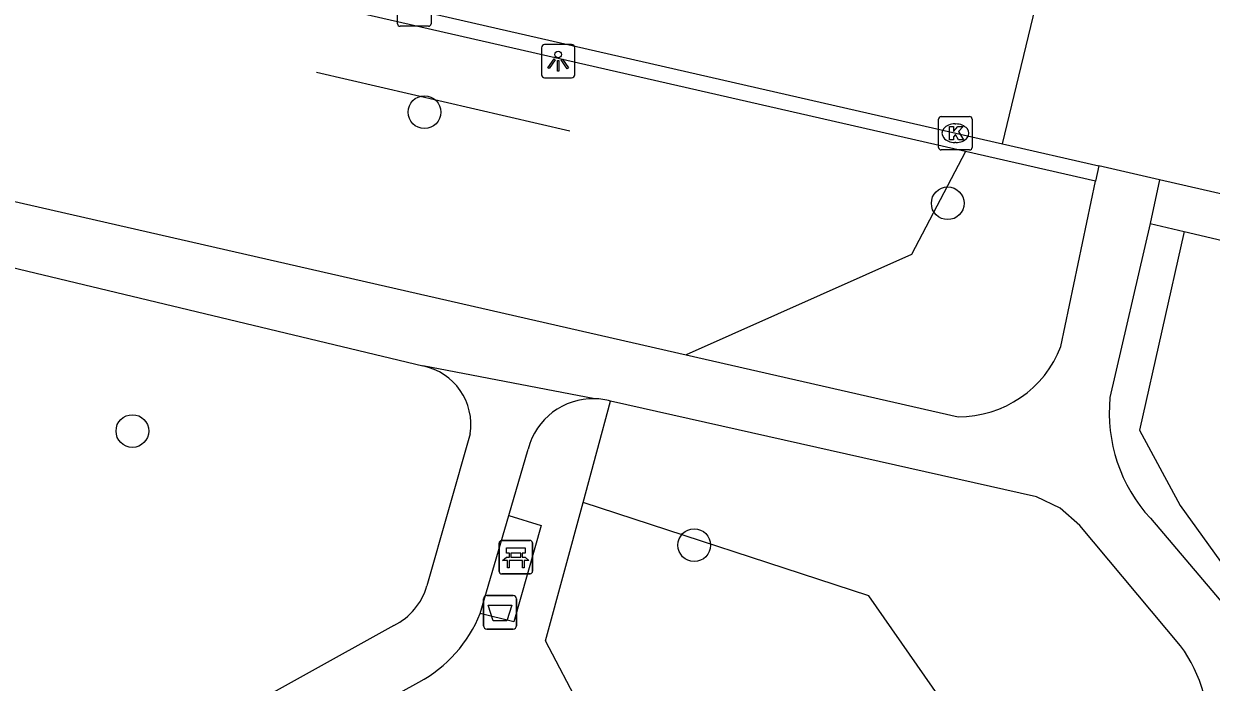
# Model space of a CAD drawing. Extents: x 159628 to 160723, y 388176 to 389416.
# Drawn here: x 160260.57 to 160296.11, y 388547.31 to 388567.02 of the extents above; entities that cross this region are included whole.
import ezdxf

# ---------------------------------------------------------------- set-up
doc = ezdxf.new("R2010")
doc.units = 0
for name, color, linetype in [('IMGEO_Afvalbak', 7, 'Continuous'), ('IMGEO_Bank', 7, 'Continuous'), ('IMGEO_Boom', 7, 'Continuous'), ('IMGEO_Groenvoorziening', 7, 'Continuous'), ('IMGEO_Haag', 7, 'Continuous'), ('IMGEO_Hek', 7, 'Continuous'), ('IMGEO_Kolk', 7, 'Continuous'), ('IMGEO_Lichtpunt', 7, 'Continuous'), ('IMGEO_Rijbaan_lokaal_open', 7, 'Continuous'), ('IMGEO_Voetpad_halfverhard', 7, 'Continuous'), ('IMGEO_Voetpad_open', 7, 'Continuous')]:
    doc.layers.add(name, color=color, linetype=linetype)

msp = doc.modelspace()

# ---------------------------------------------------------------- linework, layer by layer
at = {"layer": 'IMGEO_Afvalbak'}
for p, q in [((160274.331, 388548.999), (160274.331, 388549.799)), ((160274.331, 388549.799), (160274.331, 388548.999)), ((160274.431, 388549.899), (160275.221, 388549.899)), ((160275.221, 388549.899), (160274.431, 388549.899)), ((160275.321, 388549.799), (160275.321, 388548.999)), ((160275.321, 388548.999), (160275.321, 388549.799)), ((160275.221, 388548.899), (160274.431, 388548.899)), ((160274.431, 388548.899), (160275.221, 388548.899))]:
    msp.add_line(p, q, dxfattribs=at)
msp.add_lwpolyline([(160274.474, 388549.613), (160275.178, 388549.613), (160275.029, 388549.143), (160274.623, 388549.143), (160274.474, 388549.613)], dxfattribs=at)
for centre, start, end in [((160274.431, 388549.799), 90, 180), ((160274.431, 388549.799), 90, 180), ((160275.221, 388549.799), 0, 90), ((160275.221, 388549.799), 360, 90), ((160274.431, 388548.999), 180, 270), ((160274.431, 388548.999), 180, 270), ((160275.221, 388548.999), 270, 0), ((160275.221, 388548.999), 270, 0)]:
    msp.add_arc(centre, 0.1, start, end, dxfattribs=at)
at = {"layer": 'IMGEO_Bank'}
for p, q in [((160274.798, 388550.625), (160274.798, 388551.466)), ((160274.798, 388551.466), (160274.798, 388550.625)), ((160274.873, 388551.55), (160275.714, 388551.55)), ((160275.714, 388551.55), (160274.873, 388551.55)), ((160275.798, 388551.475), (160275.798, 388550.634)), ((160275.798, 388550.634), (160275.798, 388551.475)), ((160275.107, 388551.056), (160275.107, 388551.162)), ((160275.151, 388551.162), (160275.151, 388551.056)), ((160275.439, 388551.168), (160275.157, 388551.168)), ((160275.157, 388551.05), (160275.439, 388551.05)), ((160275.445, 388551.056), (160275.445, 388551.162)), ((160275.489, 388551.162), (160275.489, 388551.056)), ((160275.495, 388550.948), (160275.102, 388550.948)), ((160275.723, 388550.55), (160274.882, 388550.55)), ((160274.882, 388550.55), (160275.723, 388550.55))]:
    msp.add_line(p, q, dxfattribs=at)
for points in [[(160275.045, 388550.948), (160274.903, 388550.948), (160275.015, 388551.05), (160275.101, 388551.05)], [(160275.101, 388551.168), (160275.015, 388551.168), (160275.015, 388551.329), (160275.578, 388551.329), (160275.578, 388551.168), (160275.495, 388551.168)], [(160275.495, 388551.05), (160275.578, 388551.05), (160275.69, 388550.948), (160275.551, 388550.948)], [(160275.095, 388550.941), (160275.095, 388550.734), (160275.052, 388550.734), (160275.052, 388550.941)], [(160275.545, 388550.941), (160275.545, 388550.734), (160275.501, 388550.734), (160275.501, 388550.941)]]:
    msp.add_lwpolyline(points, dxfattribs=at)
for centre, radius, start, end in [((160274.876, 388551.472), 0.0779, 92.4484, 184.2845), ((160274.876, 388551.472), 0.0779, 92.4484, 184.2845), ((160275.72, 388551.472), 0.0779, 2.4484, 94.2845), ((160275.72, 388551.472), 0.0779, 2.4484, 94.2845), ((160275.1, 388551.161), 0.00671, 2.8957, 87.1043), ((160275.1, 388551.057), 0.00671, 272.8957, 357.1043), ((160275.157, 388551.161), 0.00671, 92.8957, 177.1043), ((160275.157, 388551.057), 0.00671, 182.8957, 267.1043), ((160275.439, 388551.161), 0.00671, 2.8957, 87.1043), ((160275.439, 388551.057), 0.00671, 272.8957, 357.1043), ((160275.496, 388551.161), 0.00671, 92.8957, 177.1043), ((160275.496, 388551.057), 0.00671, 182.8957, 267.1043), ((160275.045, 388550.941), 0.00671, 2.8957, 87.1043), ((160275.102, 388550.941), 0.00671, 92.8957, 177.1043), ((160275.494, 388550.941), 0.00671, 2.8957, 87.1043), ((160275.551, 388550.941), 0.00671, 92.8957, 177.1043), ((160275.72, 388550.628), 0.0779, 272.4484, 4.2845), ((160275.72, 388550.628), 0.0779, 272.4484, 4.2845), ((160274.876, 388550.628), 0.0779, 182.4484, 274.2845), ((160274.876, 388550.628), 0.0779, 182.4484, 274.2845)]:
    msp.add_arc(centre, radius, start, end, dxfattribs=at)
at = {"layer": 'IMGEO_Boom'}
for centre in [(160272.564, 388564.373), (160288.223, 388561.644), (160263.823, 388554.827), (160280.637, 388551.409)]:
    msp.add_circle(centre, 0.489, dxfattribs=at)
at = {"layer": 'IMGEO_Groenvoorziening'}
for points in [[(160288.754, 388563.2), (160287.143, 388560.112), (160280.392, 388557.111)], [(160277.311, 388552.689), (160278.134, 388555.725)], [(160278.322, 388544.476), (160276.188, 388548.547), (160277.311, 388552.689)], [(160289.215, 388545.08), (160285.858, 388549.896), (160277.311, 388552.689)]]:
    msp.add_lwpolyline(points, dxfattribs=at)
at = {"layer": 'IMGEO_Haag'}
msp.add_lwpolyline([(160295.295, 388560.798), (160293.965, 388554.85), (160295.177, 388552.595), (160296.697, 388550.495), (160297.875, 388549.173), (160300.021, 388548.615), (160299.723, 388547.207), (160297.669, 388547.776)], dxfattribs=at)
at = {"layer": 'IMGEO_Hek'}
for points in [[(160269.332, 388565.575), (160276.915, 388563.818)], [(160295.295, 388560.798), (160293.965, 388554.85), (160295.177, 388552.595), (160296.697, 388550.495), (160297.875, 388549.173), (160300.021, 388548.615)]]:
    msp.add_lwpolyline(points, dxfattribs=at)
at = {"layer": 'IMGEO_Kolk'}
for p, q in [((160271.759, 388567.021), (160271.759, 388567.873)), ((160272.76, 388567.873), (160272.76, 388567.021)), ((160272.686, 388566.947), (160271.834, 388566.947)), ((160287.952, 388563.316), (160287.952, 388564.168)), ((160288.027, 388564.242), (160288.879, 388564.242)), ((160288.953, 388564.168), (160288.953, 388563.316)), ((160288.44, 388564.022), (160288.465, 388564.022)), ((160288.463, 388563.462), (160288.438, 388563.462)), ((160288.879, 388563.242), (160288.027, 388563.242))]:
    msp.add_line(p, q, dxfattribs=at)
for points in [[(160271.759, 388567.021), (160271.759, 388567.873)], [(160272.76, 388567.873), (160272.76, 388567.021)], [(160272.686, 388566.947), (160271.834, 388566.947)], [(160287.952, 388563.316), (160287.952, 388564.168)], [(160288.027, 388564.242), (160288.879, 388564.242)], [(160288.953, 388564.168), (160288.953, 388563.316)], [(160288.273, 388563.942), (160288.396, 388563.942), (160288.396, 388563.791), (160288.526, 388563.942), (160288.69, 388563.942), (160288.544, 388563.791), (160288.697, 388563.542), (160288.545, 388563.542), (160288.46, 388563.706), (160288.396, 388563.639), (160288.396, 388563.542), (160288.273, 388563.542), (160288.273, 388563.942)], [(160288.879, 388563.242), (160288.027, 388563.242)]]:
    msp.add_lwpolyline(points, dxfattribs=at)
for centre, start, end in [((160271.836, 388567.023), 181.552, 268.448), ((160271.836, 388567.023), 181.552, 268.448), ((160272.684, 388567.023), 271.552, 358.448), ((160272.684, 388567.023), 271.552, 358.448), ((160288.029, 388564.166), 91.552, 178.448), ((160288.029, 388564.166), 91.552, 178.448), ((160288.877, 388564.166), 1.552, 88.448), ((160288.877, 388564.166), 1.552, 88.448), ((160288.029, 388563.318), 181.552, 268.448), ((160288.029, 388563.318), 181.552, 268.448), ((160288.877, 388563.318), 271.552, 358.448), ((160288.877, 388563.318), 271.552, 358.448)]:
    msp.add_arc(centre, 0.0765, start, end, dxfattribs=at)
for centre, major_axis, ratio, start_param, end_param in [((160288.439, 388563.742), (-0.387, 0.002), 0.722429, 4.712389, 7.853982), ((160288.464, 388563.742), (-0.39, 0.002), 0.717154, 1.570796, 4.712389)]:
    msp.add_ellipse(centre, major_axis=major_axis, ratio=ratio, start_param=start_param, end_param=end_param, dxfattribs=at)
at = {"layer": 'IMGEO_Lichtpunt'}
for p, q in [((160276.067, 388566.302), (160276.067, 388565.495)), ((160276.067, 388566.302), (160276.067, 388565.495)), ((160276.969, 388566.397), (160276.161, 388566.397)), ((160276.969, 388566.397), (160276.161, 388566.397)), ((160277.063, 388565.495), (160277.063, 388566.302)), ((160277.063, 388565.495), (160277.063, 388566.302)), ((160276.161, 388565.401), (160276.969, 388565.401)), ((160276.161, 388565.401), (160276.969, 388565.401))]:
    msp.add_line(p, q, dxfattribs=at)
for points in [[(160276.441, 388565.966), (160276.48, 388565.938), (160276.292, 388565.676), (160276.254, 388565.703), (160276.441, 388565.966)], [(160276.543, 388565.918), (160276.59, 388565.918), (160276.59, 388565.596), (160276.543, 388565.596), (160276.543, 388565.918)], [(160276.653, 388565.938), (160276.691, 388565.965), (160276.878, 388565.703), (160276.839, 388565.675), (160276.653, 388565.938)]]:
    msp.add_lwpolyline(points, dxfattribs=at)
msp.add_circle((160276.566, 388566.1), 0.0994, dxfattribs=at)
for centre, start, end in [((160276.161, 388566.302), 90, 180), ((160276.161, 388566.302), 90, 180), ((160276.969, 388566.302), 0, 90), ((160276.969, 388566.302), 0, 90), ((160276.161, 388565.495), 180, 270), ((160276.161, 388565.495), 180, 270), ((160276.969, 388565.495), 270, 0), ((160276.969, 388565.495), 270, 360)]:
    msp.add_arc(centre, 0.0946, start, end, dxfattribs=at)
at = {"layer": 'IMGEO_Rijbaan_lokaal_open'}
for points in [[(160213.9, 388580.744), (160214.368, 388580.694), (160289.861, 388563.423)], [(160289.861, 388563.423), (160291.055, 388568.393)], [(160289.861, 388563.423), (160292.746, 388562.763)], [(160294.557, 388562.346), (160292.746, 388562.763)], [(160307.942, 388559.284), (160294.557, 388562.346)]]:
    msp.add_lwpolyline(points, dxfattribs=at)
at = {"layer": 'IMGEO_Voetpad_halfverhard'}
for points in [[(160291.612, 388557.361), (160292.646, 388562.311)], [(160259.161, 388561.955), (160280.392, 388557.111)], [(160294.28, 388561.037), (160293.079, 388555.827)], [(160258.728, 388560.081), (160272.517, 388556.777)], [(160280.392, 388557.111), (160288.533, 388555.253)], [(160277.661, 388555.794), (160272.517, 388556.777)], [(160295.193, 388548.395), (160292.177, 388552.003), (160291.585, 388552.516), (160290.879, 388552.854), (160278.134, 388555.725)], [(160273.931, 388554.739), (160272.639, 388550.191)], [(160275.093, 388552.294), (160275.665, 388554.287)], [(160294.29, 388552.214), (160296.91, 388549.131)], [(160271.648, 388549.006), (160255.623, 388540.117)], [(160261.868, 388541.48), (160272.399, 388547.305)]]:
    msp.add_lwpolyline(points, dxfattribs=at)
for centre, radius, start, end in [((160288.542, 388558.543), 3.29, 269.845, 338.9491), ((160272.163, 388555.022), 1.79, 350.9018, 78.6054), ((160277.609, 388553.787), 2.007, 88.5183, 165.588), ((160277.618, 388553.845), 1.949, 74.6569, 88.7438), ((160297.723, 388555.374), 4.667, 174.4327, 222.6273), ((160270.811, 388550.713), 1.901, 296.1264, 344.0631), ((160270.435, 388550.899), 4.096, 298.6616, 338.0369), ((160291.708, 388545.837), 4.323, 354.6144, 36.2782)]:
    msp.add_arc(centre, radius, start, end, dxfattribs=at)
at = {"layer": 'IMGEO_Voetpad_open'}
for points in [[(160288.754, 388563.2), (160254.312, 388571.072)], [(160292.646, 388562.311), (160288.754, 388563.2)], [(160292.746, 388562.763), (160292.646, 388562.311)], [(160294.557, 388562.346), (160294.28, 388561.037)], [(160294.28, 388561.037), (160295.295, 388560.798)], [(160295.295, 388560.798), (160299.714, 388559.759), (160304.651, 388558.565)], [(160274.233, 388549.367), (160275.093, 388552.294)], [(160275.093, 388552.294), (160276.055, 388551.994), (160275.237, 388549.111), (160274.233, 388549.367)]]:
    msp.add_lwpolyline(points, dxfattribs=at)

doc.saveas('drawing.dxf')
